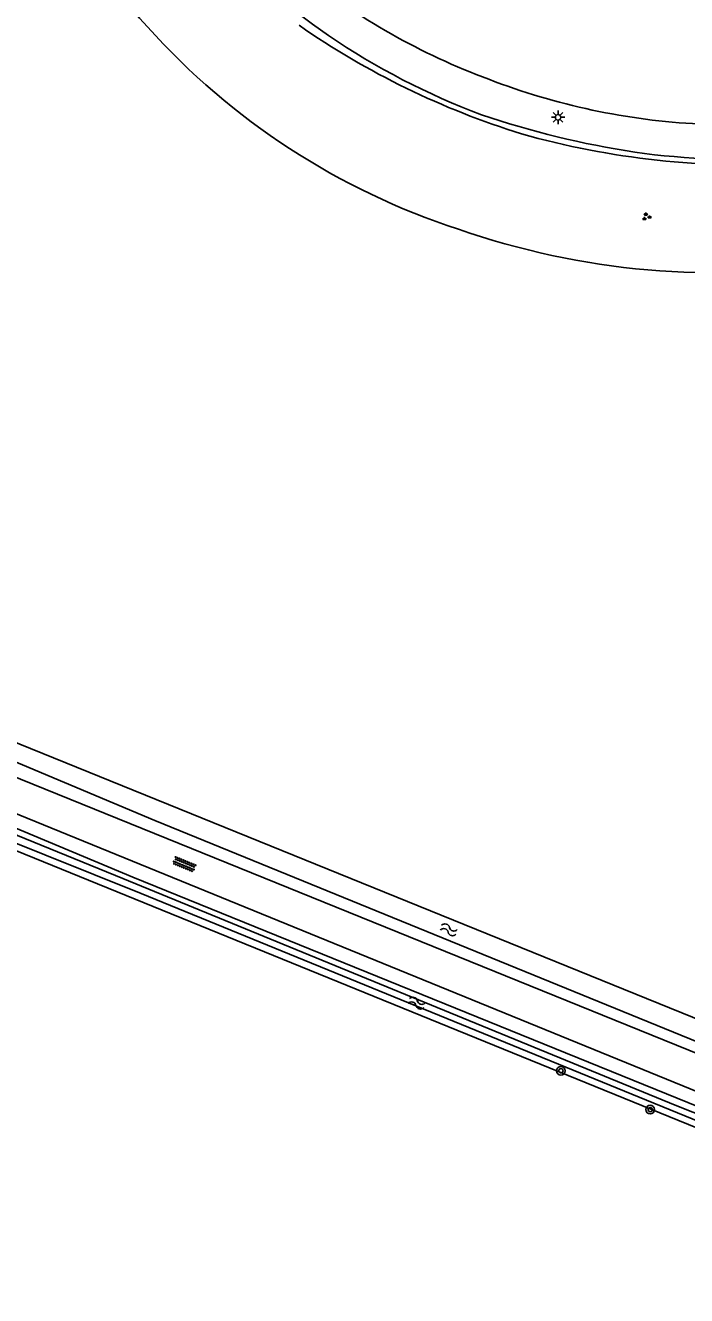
# Model space of a CAD drawing. Extents: x 136000 to 138005, y 398500 to 400500.
# Drawn here: x 136740.1 to 136801.2, y 398520.9 to 398638.4 of the extents above; entities that cross this region are included whole.
import ezdxf

# ---------------------------------------------------------------- set-up
doc = ezdxf.new("R2010")
doc.units = 0
for name, color, linetype in [('gg-knt-BGT kruinlijn', 7, 'Continuous'), ('gg-knt-bovenkant onderkant talud', 7, 'Continuous'), ('gg-knt-onverhard', 7, 'Continuous'), ('gg-knt-verharding', 7, 'Continuous'), ('gg-kntw-bovenkant insteek waterloop', 7, 'Continuous'), ('gg-kntw-waterlijn', 7, 'Continuous'), ('gt-knt-geleideconstructie', 7, 'Continuous'), ('gt-symb-boom', 7, 'Continuous'), ('gt-symb-groenvak', 7, 'Continuous'), ('gt-symb-lichtmast', 7, 'Continuous'), ('gt-symb-overige verharding', 7, 'Continuous'), ('gt-symb-watersymbool', 7, 'Continuous')]:
    doc.layers.add(name, color=color, linetype=linetype)

# ---------------------------------------------------------------- blocks, each defined once
blk = doc.blocks.new('gt0-BOOM')
at = {"layer": 'gt-symb-boom'}
for radius in [0.4, 0.2]:
    blk.add_circle((0, 0), radius, dxfattribs=at)
blk = doc.blocks.new('gt0-WA')
at = {"layer": 'gt-symb-watersymbool'}
for centre, start, end in [((-0.32, 0.02), 28.0725, 151.9275), ((0.43, 0.42), 208.0725, 331.9275), ((-0.32, -0.43), 28.0725, 151.9275), ((0.43, -0.03), 208.0725, 331.9275)]:
    blk.add_arc(centre, 0.425, start, end, dxfattribs=at)
blk = doc.blocks.new('gt0-OVH')
at = {"layer": 'gt-symb-overige verharding'}
for points in [[(-0.97, 0.3), (-0.97, 0.31), (-0.96, 0.32), (-0.97, 0.33), (-0.97, 0.34), (-0.98, 0.35), (-0.99, 0.35), (-1, 0.36), (-1.01, 0.35), (-1.02, 0.35), (-1.03, 0.34), (-1.03, 0.33), (-1.04, 0.32), (-1.03, 0.31), (-1.03, 0.3), (-1.02, 0.29), (-1.01, 0.29), (-1, 0.28), (-0.99, 0.29), (-0.98, 0.29)], [(-0.87, 0.11), (-0.87, 0.12), (-0.86, 0.13), (-0.87, 0.14), (-0.87, 0.15), (-0.88, 0.16), (-0.89, 0.16), (-0.9, 0.16), (-0.91, 0.16), (-0.92, 0.16), (-0.93, 0.15), (-0.93, 0.14), (-0.94, 0.13), (-0.93, 0.12), (-0.93, 0.11), (-0.92, 0.1), (-0.91, 0.09), (-0.9, 0.09), (-0.89, 0.09), (-0.88, 0.1)], [(-0.77, 0.3), (-0.77, 0.31), (-0.76, 0.32), (-0.77, 0.33), (-0.77, 0.34), (-0.78, 0.35), (-0.79, 0.35), (-0.8, 0.36), (-0.81, 0.35), (-0.82, 0.35), (-0.83, 0.34), (-0.83, 0.33), (-0.84, 0.32), (-0.83, 0.31), (-0.83, 0.3), (-0.82, 0.29), (-0.81, 0.29), (-0.8, 0.28), (-0.79, 0.29), (-0.78, 0.29)], [(-0.67, 0.11), (-0.67, 0.12), (-0.66, 0.13), (-0.67, 0.14), (-0.67, 0.15), (-0.68, 0.16), (-0.69, 0.16), (-0.7, 0.16), (-0.71, 0.16), (-0.72, 0.16), (-0.73, 0.15), (-0.73, 0.14), (-0.74, 0.13), (-0.73, 0.12), (-0.73, 0.11), (-0.72, 0.1), (-0.71, 0.09), (-0.7, 0.09), (-0.69, 0.09), (-0.68, 0.1)], [(-0.57, 0.3), (-0.57, 0.31), (-0.56, 0.32), (-0.57, 0.33), (-0.57, 0.34), (-0.58, 0.35), (-0.59, 0.35), (-0.6, 0.36), (-0.61, 0.35), (-0.62, 0.35), (-0.63, 0.34), (-0.63, 0.33), (-0.64, 0.32), (-0.63, 0.31), (-0.63, 0.3), (-0.62, 0.29), (-0.61, 0.29), (-0.6, 0.28), (-0.59, 0.29), (-0.58, 0.29)], [(-0.47, 0.11), (-0.47, 0.12), (-0.46, 0.13), (-0.47, 0.14), (-0.47, 0.15), (-0.48, 0.16), (-0.49, 0.16), (-0.5, 0.16), (-0.51, 0.16), (-0.52, 0.16), (-0.53, 0.15), (-0.53, 0.14), (-0.54, 0.13), (-0.53, 0.12), (-0.53, 0.11), (-0.52, 0.1), (-0.51, 0.09), (-0.5, 0.09), (-0.49, 0.09), (-0.48, 0.1)], [(-0.37, 0.3), (-0.37, 0.31), (-0.36, 0.32), (-0.37, 0.33), (-0.37, 0.34), (-0.38, 0.35), (-0.39, 0.35), (-0.4, 0.36), (-0.41, 0.35), (-0.42, 0.35), (-0.43, 0.34), (-0.43, 0.33), (-0.44, 0.32), (-0.43, 0.31), (-0.43, 0.3), (-0.42, 0.29), (-0.41, 0.29), (-0.4, 0.28), (-0.39, 0.29), (-0.38, 0.29)], [(-0.27, 0.11), (-0.27, 0.12), (-0.26, 0.13), (-0.27, 0.14), (-0.27, 0.15), (-0.28, 0.16), (-0.29, 0.16), (-0.3, 0.16), (-0.31, 0.16), (-0.32, 0.16), (-0.33, 0.15), (-0.33, 0.14), (-0.34, 0.13), (-0.33, 0.12), (-0.33, 0.11), (-0.32, 0.1), (-0.31, 0.09), (-0.3, 0.09), (-0.29, 0.09), (-0.28, 0.1)], [(-0.17, 0.3), (-0.17, 0.31), (-0.16, 0.32), (-0.17, 0.33), (-0.17, 0.34), (-0.18, 0.35), (-0.19, 0.35), (-0.2, 0.36), (-0.21, 0.35), (-0.22, 0.35), (-0.23, 0.34), (-0.23, 0.33), (-0.24, 0.32), (-0.23, 0.31), (-0.23, 0.3), (-0.22, 0.29), (-0.21, 0.29), (-0.2, 0.28), (-0.19, 0.29), (-0.18, 0.29)], [(-0.07, 0.11), (-0.07, 0.12), (-0.06, 0.13), (-0.07, 0.14), (-0.07, 0.15), (-0.08, 0.16), (-0.09, 0.16), (-0.1, 0.16), (-0.11, 0.16), (-0.12, 0.16), (-0.13, 0.15), (-0.13, 0.14), (-0.14, 0.13), (-0.13, 0.12), (-0.13, 0.11), (-0.12, 0.1), (-0.11, 0.09), (-0.1, 0.09), (-0.09, 0.09), (-0.08, 0.1)], [(0.03, 0.3), (0.03, 0.31), (0.04, 0.32), (0.03, 0.33), (0.03, 0.34), (0.02, 0.35), (0.01, 0.35), (0, 0.36), (-0.01, 0.35), (-0.02, 0.35), (-0.03, 0.34), (-0.03, 0.33), (-0.04, 0.32), (-0.03, 0.31), (-0.03, 0.3), (-0.02, 0.29), (-0.01, 0.29), (0, 0.28), (0.01, 0.29), (0.02, 0.29)], [(0.13, 0.11), (0.13, 0.12), (0.14, 0.13), (0.13, 0.14), (0.13, 0.15), (0.12, 0.16), (0.11, 0.16), (0.1, 0.16), (0.09, 0.16), (0.08, 0.16), (0.07, 0.15), (0.07, 0.14), (0.06, 0.13), (0.07, 0.12), (0.07, 0.11), (0.08, 0.1), (0.09, 0.09), (0.1, 0.09), (0.11, 0.09), (0.12, 0.1)], [(0.23, 0.3), (0.23, 0.31), (0.24, 0.32), (0.23, 0.33), (0.23, 0.34), (0.22, 0.35), (0.21, 0.35), (0.2, 0.36), (0.19, 0.35), (0.18, 0.35), (0.17, 0.34), (0.17, 0.33), (0.16, 0.32), (0.17, 0.31), (0.17, 0.3), (0.18, 0.29), (0.19, 0.29), (0.2, 0.28), (0.21, 0.29), (0.22, 0.29)], [(0.33, 0.11), (0.33, 0.12), (0.34, 0.13), (0.33, 0.14), (0.33, 0.15), (0.32, 0.16), (0.31, 0.16), (0.3, 0.16), (0.29, 0.16), (0.28, 0.16), (0.27, 0.15), (0.27, 0.14), (0.26, 0.13), (0.27, 0.12), (0.27, 0.11), (0.28, 0.1), (0.29, 0.09), (0.3, 0.09), (0.31, 0.09), (0.32, 0.1)], [(0.43, 0.3), (0.43, 0.31), (0.44, 0.32), (0.43, 0.33), (0.43, 0.34), (0.42, 0.35), (0.41, 0.35), (0.4, 0.36), (0.39, 0.35), (0.38, 0.35), (0.37, 0.34), (0.37, 0.33), (0.36, 0.32), (0.37, 0.31), (0.37, 0.3), (0.38, 0.29), (0.39, 0.29), (0.4, 0.28), (0.41, 0.29), (0.42, 0.29)], [(0.53, 0.11), (0.53, 0.12), (0.54, 0.13), (0.53, 0.14), (0.53, 0.15), (0.52, 0.16), (0.51, 0.16), (0.5, 0.16), (0.49, 0.16), (0.48, 0.16), (0.47, 0.15), (0.47, 0.14), (0.46, 0.13), (0.47, 0.12), (0.47, 0.11), (0.48, 0.1), (0.49, 0.09), (0.5, 0.09), (0.51, 0.09), (0.52, 0.1)], [(0.63, 0.3), (0.63, 0.31), (0.64, 0.32), (0.63, 0.33), (0.63, 0.34), (0.62, 0.35), (0.61, 0.35), (0.6, 0.36), (0.59, 0.35), (0.58, 0.35), (0.57, 0.34), (0.57, 0.33), (0.56, 0.32), (0.57, 0.31), (0.57, 0.3), (0.58, 0.29), (0.59, 0.29), (0.6, 0.28), (0.61, 0.29), (0.62, 0.29)], [(0.73, 0.11), (0.73, 0.12), (0.74, 0.13), (0.73, 0.14), (0.73, 0.15), (0.72, 0.16), (0.71, 0.16), (0.7, 0.16), (0.69, 0.16), (0.68, 0.16), (0.67, 0.15), (0.67, 0.14), (0.66, 0.13), (0.67, 0.12), (0.67, 0.11), (0.68, 0.1), (0.69, 0.09), (0.7, 0.09), (0.71, 0.09), (0.72, 0.1)], [(0.83, 0.3), (0.83, 0.31), (0.84, 0.32), (0.83, 0.33), (0.83, 0.34), (0.82, 0.35), (0.81, 0.35), (0.8, 0.36), (0.79, 0.35), (0.78, 0.35), (0.77, 0.34), (0.77, 0.33), (0.76, 0.32), (0.77, 0.31), (0.77, 0.3), (0.78, 0.29), (0.79, 0.29), (0.8, 0.28), (0.81, 0.29), (0.82, 0.29)], [(0.93, 0.11), (0.93, 0.12), (0.94, 0.13), (0.93, 0.14), (0.93, 0.15), (0.92, 0.16), (0.91, 0.16), (0.9, 0.16), (0.89, 0.16), (0.88, 0.16), (0.87, 0.15), (0.87, 0.14), (0.86, 0.13), (0.87, 0.12), (0.87, 0.11), (0.88, 0.1), (0.89, 0.09), (0.9, 0.09), (0.91, 0.09), (0.92, 0.1)], [(1.03, 0.3), (1.03, 0.31), (1.04, 0.32), (1.03, 0.33), (1.03, 0.34), (1.02, 0.35), (1.01, 0.35), (1, 0.36), (0.99, 0.35), (0.98, 0.35), (0.97, 0.34), (0.97, 0.33), (0.96, 0.32), (0.97, 0.31), (0.97, 0.3), (0.98, 0.29), (0.99, 0.29), (1, 0.28), (1.01, 0.29), (1.02, 0.29)], [(-0.97, -0.14), (-0.97, -0.13), (-0.96, -0.12), (-0.97, -0.11), (-0.97, -0.1), (-0.98, -0.09), (-0.99, -0.09), (-1, -0.08), (-1.01, -0.09), (-1.02, -0.09), (-1.03, -0.1), (-1.03, -0.11), (-1.04, -0.12), (-1.03, -0.13), (-1.03, -0.14), (-1.02, -0.15), (-1.01, -0.15), (-1, -0.16), (-0.99, -0.15), (-0.98, -0.15)], [(-0.87, -0.33), (-0.87, -0.32), (-0.86, -0.31), (-0.87, -0.3), (-0.87, -0.29), (-0.88, -0.28), (-0.89, -0.28), (-0.9, -0.28), (-0.91, -0.28), (-0.92, -0.28), (-0.93, -0.29), (-0.93, -0.3), (-0.94, -0.31), (-0.93, -0.32), (-0.93, -0.33), (-0.92, -0.34), (-0.91, -0.35), (-0.9, -0.35), (-0.89, -0.35), (-0.88, -0.34)], [(-0.77, -0.14), (-0.77, -0.13), (-0.76, -0.12), (-0.77, -0.11), (-0.77, -0.1), (-0.78, -0.09), (-0.79, -0.09), (-0.8, -0.08), (-0.81, -0.09), (-0.82, -0.09), (-0.83, -0.1), (-0.83, -0.11), (-0.84, -0.12), (-0.83, -0.13), (-0.83, -0.14), (-0.82, -0.15), (-0.81, -0.15), (-0.8, -0.16), (-0.79, -0.15), (-0.78, -0.15)], [(-0.67, -0.33), (-0.67, -0.32), (-0.66, -0.31), (-0.67, -0.3), (-0.67, -0.29), (-0.68, -0.28), (-0.69, -0.28), (-0.7, -0.28), (-0.71, -0.28), (-0.72, -0.28), (-0.73, -0.29), (-0.73, -0.3), (-0.74, -0.31), (-0.73, -0.32), (-0.73, -0.33), (-0.72, -0.34), (-0.71, -0.35), (-0.7, -0.35), (-0.69, -0.35), (-0.68, -0.34)], [(-0.57, -0.14), (-0.57, -0.13), (-0.56, -0.12), (-0.57, -0.11), (-0.57, -0.1), (-0.58, -0.09), (-0.59, -0.09), (-0.6, -0.08), (-0.61, -0.09), (-0.62, -0.09), (-0.63, -0.1), (-0.63, -0.11), (-0.64, -0.12), (-0.63, -0.13), (-0.63, -0.14), (-0.62, -0.15), (-0.61, -0.15), (-0.6, -0.16), (-0.59, -0.15), (-0.58, -0.15)], [(-0.47, -0.33), (-0.47, -0.32), (-0.46, -0.31), (-0.47, -0.3), (-0.47, -0.29), (-0.48, -0.28), (-0.49, -0.28), (-0.5, -0.28), (-0.51, -0.28), (-0.52, -0.28), (-0.53, -0.29), (-0.53, -0.3), (-0.54, -0.31), (-0.53, -0.32), (-0.53, -0.33), (-0.52, -0.34), (-0.51, -0.35), (-0.5, -0.35), (-0.49, -0.35), (-0.48, -0.34)], [(-0.37, -0.14), (-0.37, -0.13), (-0.36, -0.12), (-0.37, -0.11), (-0.37, -0.1), (-0.38, -0.09), (-0.39, -0.09), (-0.4, -0.08), (-0.41, -0.09), (-0.42, -0.09), (-0.43, -0.1), (-0.43, -0.11), (-0.44, -0.12), (-0.43, -0.13), (-0.43, -0.14), (-0.42, -0.15), (-0.41, -0.15), (-0.4, -0.16), (-0.39, -0.15), (-0.38, -0.15)], [(-0.27, -0.33), (-0.27, -0.32), (-0.26, -0.31), (-0.27, -0.3), (-0.27, -0.29), (-0.28, -0.28), (-0.29, -0.28), (-0.3, -0.28), (-0.31, -0.28), (-0.32, -0.28), (-0.33, -0.29), (-0.33, -0.3), (-0.34, -0.31), (-0.33, -0.32), (-0.33, -0.33), (-0.32, -0.34), (-0.31, -0.35), (-0.3, -0.35), (-0.29, -0.35), (-0.28, -0.34)], [(-0.17, -0.14), (-0.17, -0.13), (-0.16, -0.12), (-0.17, -0.11), (-0.17, -0.1), (-0.18, -0.09), (-0.19, -0.09), (-0.2, -0.08), (-0.21, -0.09), (-0.22, -0.09), (-0.23, -0.1), (-0.23, -0.11), (-0.24, -0.12), (-0.23, -0.13), (-0.23, -0.14), (-0.22, -0.15), (-0.21, -0.15), (-0.2, -0.16), (-0.19, -0.15), (-0.18, -0.15)], [(-0.07, -0.33), (-0.07, -0.32), (-0.06, -0.31), (-0.07, -0.3), (-0.07, -0.29), (-0.08, -0.28), (-0.09, -0.28), (-0.1, -0.28), (-0.11, -0.28), (-0.12, -0.28), (-0.13, -0.29), (-0.13, -0.3), (-0.14, -0.31), (-0.13, -0.32), (-0.13, -0.33), (-0.12, -0.34), (-0.11, -0.35), (-0.1, -0.35), (-0.09, -0.35), (-0.08, -0.34)], [(0.03, -0.14), (0.03, -0.13), (0.04, -0.12), (0.03, -0.11), (0.03, -0.1), (0.02, -0.09), (0.01, -0.09), (0, -0.08), (-0.01, -0.09), (-0.02, -0.09), (-0.03, -0.1), (-0.03, -0.11), (-0.04, -0.12), (-0.03, -0.13), (-0.03, -0.14), (-0.02, -0.15), (-0.01, -0.15), (0, -0.16), (0.01, -0.15), (0.02, -0.15)], [(0.13, -0.33), (0.13, -0.32), (0.14, -0.31), (0.13, -0.3), (0.13, -0.29), (0.12, -0.28), (0.11, -0.28), (0.1, -0.28), (0.09, -0.28), (0.08, -0.28), (0.07, -0.29), (0.07, -0.3), (0.06, -0.31), (0.07, -0.32), (0.07, -0.33), (0.08, -0.34), (0.09, -0.35), (0.1, -0.35), (0.11, -0.35), (0.12, -0.34)], [(0.23, -0.14), (0.23, -0.13), (0.24, -0.12), (0.23, -0.11), (0.23, -0.1), (0.22, -0.09), (0.21, -0.09), (0.2, -0.08), (0.19, -0.09), (0.18, -0.09), (0.17, -0.1), (0.17, -0.11), (0.16, -0.12), (0.17, -0.13), (0.17, -0.14), (0.18, -0.15), (0.19, -0.15), (0.2, -0.16), (0.21, -0.15), (0.22, -0.15)], [(0.33, -0.33), (0.33, -0.32), (0.34, -0.31), (0.33, -0.3), (0.33, -0.29), (0.32, -0.28), (0.31, -0.28), (0.3, -0.28), (0.29, -0.28), (0.28, -0.28), (0.27, -0.29), (0.27, -0.3), (0.26, -0.31), (0.27, -0.32), (0.27, -0.33), (0.28, -0.34), (0.29, -0.35), (0.3, -0.35), (0.31, -0.35), (0.32, -0.34)], [(0.43, -0.14), (0.43, -0.13), (0.44, -0.12), (0.43, -0.11), (0.43, -0.1), (0.42, -0.09), (0.41, -0.09), (0.4, -0.08), (0.39, -0.09), (0.38, -0.09), (0.37, -0.1), (0.37, -0.11), (0.36, -0.12), (0.37, -0.13), (0.37, -0.14), (0.38, -0.15), (0.39, -0.15), (0.4, -0.16), (0.41, -0.15), (0.42, -0.15)], [(0.53, -0.33), (0.53, -0.32), (0.54, -0.31), (0.53, -0.3), (0.53, -0.29), (0.52, -0.28), (0.51, -0.28), (0.5, -0.28), (0.49, -0.28), (0.48, -0.28), (0.47, -0.29), (0.47, -0.3), (0.46, -0.31), (0.47, -0.32), (0.47, -0.33), (0.48, -0.34), (0.49, -0.35), (0.5, -0.35), (0.51, -0.35), (0.52, -0.34)], [(0.63, -0.14), (0.63, -0.13), (0.64, -0.12), (0.63, -0.11), (0.63, -0.1), (0.62, -0.09), (0.61, -0.09), (0.6, -0.08), (0.59, -0.09), (0.58, -0.09), (0.57, -0.1), (0.57, -0.11), (0.56, -0.12), (0.57, -0.13), (0.57, -0.14), (0.58, -0.15), (0.59, -0.15), (0.6, -0.16), (0.61, -0.15), (0.62, -0.15)], [(0.73, -0.33), (0.73, -0.32), (0.74, -0.31), (0.73, -0.3), (0.73, -0.29), (0.72, -0.28), (0.71, -0.28), (0.7, -0.28), (0.69, -0.28), (0.68, -0.28), (0.67, -0.29), (0.67, -0.3), (0.66, -0.31), (0.67, -0.32), (0.67, -0.33), (0.68, -0.34), (0.69, -0.35), (0.7, -0.35), (0.71, -0.35), (0.72, -0.34)], [(0.83, -0.14), (0.83, -0.13), (0.84, -0.12), (0.83, -0.11), (0.83, -0.1), (0.82, -0.09), (0.81, -0.09), (0.8, -0.08), (0.79, -0.09), (0.78, -0.09), (0.77, -0.1), (0.77, -0.11), (0.76, -0.12), (0.77, -0.13), (0.77, -0.14), (0.78, -0.15), (0.79, -0.15), (0.8, -0.16), (0.81, -0.15), (0.82, -0.15)], [(0.93, -0.33), (0.93, -0.32), (0.94, -0.31), (0.93, -0.3), (0.93, -0.29), (0.92, -0.28), (0.91, -0.28), (0.9, -0.28), (0.89, -0.28), (0.88, -0.28), (0.87, -0.29), (0.87, -0.3), (0.86, -0.31), (0.87, -0.32), (0.87, -0.33), (0.88, -0.34), (0.89, -0.35), (0.9, -0.35), (0.91, -0.35), (0.92, -0.34)], [(1.03, -0.14), (1.03, -0.13), (1.04, -0.12), (1.03, -0.11), (1.03, -0.1), (1.02, -0.09), (1.01, -0.09), (1, -0.08), (0.99, -0.09), (0.98, -0.09), (0.97, -0.1), (0.97, -0.11), (0.96, -0.12), (0.97, -0.13), (0.97, -0.14), (0.98, -0.15), (0.99, -0.15), (1, -0.16), (1.01, -0.15), (1.02, -0.15)]]:
    blk.add_lwpolyline(points, close=True, dxfattribs=at)
blk = doc.blocks.new('gt0-GRVAK')
at = {"layer": 'gt-symb-groenvak'}
for p, q in [((-0.11, 0.19), (-0.23, 0.24)), ((-0.18, 0.15), (0.09, 0.15)), ((-0.09, 0.21), (-0.16, 0.32)), ((-0.05, 0.21), (-0.05, 0.39)), ((0, 0.21), (0.06, 0.32)), ((0.01, 0.19), (0.13, 0.24)), ((0.26, -0.05), (0.2, 0.06)), ((0.3, -0.05), (0.3, 0.13)), ((0.35, -0.05), (0.41, 0.06)), ((-0.24, -0.23), (-0.36, -0.18)), ((-0.32, -0.26), (-0.05, -0.26)), ((-0.23, -0.21), (-0.29, -0.1)), ((-0.18, -0.2), (-0.18, -0.02)), ((-0.14, -0.21), (-0.07, -0.1)), ((-0.12, -0.23), (0, -0.18)), ((0.24, -0.07), (0.12, -0.02)), ((0.17, -0.11), (0.44, -0.11)), ((0.37, -0.07), (0.49, -0.02))]:
    blk.add_line(p, q, dxfattribs=at)
blk = doc.blocks.new('gt0-LMAST')
at = {"layer": 'gt-symb-lichtmast'}
for p, q in [((-0.18, 0.17), (-0.45, 0.44)), ((-0.01, 0.25), (-0.01, 0.62)), ((0.17, 0.17), (0.44, 0.44)), ((-0.26, 0), (-0.63, 0)), ((-0.18, -0.18), (-0.45, -0.45)), ((-0.01, -0.25), (-0.01, -0.63)), ((0.44, -0.45), (0.17, -0.18)), ((0.24, 0), (0.62, 0))]:
    blk.add_line(p, q, dxfattribs=at)
blk.add_circle((-0.01, 0), 0.25, dxfattribs=at)

msp = doc.modelspace()

# ---------------------------------------------------------------- linework, layer by layer
at = {"layer": 'gg-knt-BGT kruinlijn'}
for centre, radius, start, end in [((136808.04, 398699.72), 74.72, 235.1937, 252.8304), ((136806.84, 398702.23), 76.79, 254.2351, 273.3157)]:
    msp.add_arc(centre, radius, start, end, dxfattribs=at)
at = {"layer": 'gg-knt-bovenkant onderkant talud'}
for centre, radius, start, end in [((136802.05, 398684.87), 68.88, 193.5734, 222.6272), ((136800.56, 398682.4), 66.12, 221.9293, 252.0024), ((136804.01, 398687.96), 72.49, 250.7692, 279.1531)]:
    msp.add_arc(centre, radius, start, end, dxfattribs=at)
at = {"layer": 'gg-knt-onverhard'}
for points in [[(136723.42, 398575.58), (136727.48, 398573.82), (136732.89, 398571.35), (136844.04, 398526.3)], [(136844.26, 398522.58), (136726.76, 398570.52), (136722.81, 398572.26)]]:
    msp.add_lwpolyline(points, dxfattribs=at)
at = {"layer": 'gg-knt-verharding'}
for centre, radius, start, end in [((136804.21, 398691.09), 61.5, 231.1526, 249.7775), ((136805.45, 398691.41), 62.24, 248.8119, 267.2097)]:
    msp.add_arc(centre, radius, start, end, dxfattribs=at)
at = {"layer": 'gg-kntw-bovenkant insteek waterloop'}
for p, q in [((136843.92, 398529.52), (136724.1, 398578.15)), ((136840.23, 398520.87), (136721.81, 398569.11))]:
    msp.add_line(p, q, dxfattribs=at)
for points in [[(136723.64, 398576.74), (136752.03, 398564.8), (136843.35, 398527.57), (136843.77, 398529.01)], [(136722.59, 398571.05), (136749.99, 398559.58), (136818.91, 398531.6), (136840.93, 398522.45), (136840.23, 398520.87)]]:
    msp.add_lwpolyline(points, dxfattribs=at)
at = {"layer": 'gg-kntw-waterlijn'}
msp.add_lwpolyline([(136720.15, 398571.33), (136725.71, 398568.99), (136749.09, 398559.44), (136800.18, 398538.49), (136816.22, 398532.12), (136839.22, 398522.66), (136838.98, 398522.05), (136814.82, 398531.89), (136750.78, 398558.05), (136719.62, 398570.55), (136717.06, 398571.85), (136717.46, 398572.25), (136720.15, 398571.33)], dxfattribs=at)
at = {"layer": 'gt-knt-geleideconstructie'}
for centre, radius, start, end in [((136808.36, 398695.53), 70.68, 223.395, 235.2947), ((136806.3, 398693.85), 68.14, 235.9123, 249.3394), ((136809.38, 398710.35), 84.71, 251.3269, 261.219), ((136805.69, 398691.41), 65.43, 261.8809, 274.7196)]:
    msp.add_arc(centre, radius, start, end, dxfattribs=at)

# ---------------------------------------------------------------- block references
at = {"layer": 'gt-symb-boom'}
for p in [(136789.62, 398541.66), (136797.88, 398538.07)]:
    msp.add_blockref('gt0-BOOM', p, dxfattribs=at)
at = {"layer": 'gt-symb-groenvak'}
msp.add_blockref('gt0-GRVAK', (136797.52, 398620.66), dxfattribs=at)
at = {"layer": 'gt-symb-lichtmast'}
msp.add_blockref('gt0-LMAST', (136789.36, 398629.86), dxfattribs=at)
at = {"layer": 'gt-symb-overige verharding', "rotation": -22.205643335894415}
msp.add_blockref('gt0-OVH', (136754.77, 398560.76), dxfattribs=at)
at = {"layer": 'gt-symb-watersymbool'}
for p, rotation in [((136779.19, 398554.72), -15.481185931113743), ((136776.21, 398547.94), -15.481185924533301)]:
    msp.add_blockref('gt0-WA', p, dxfattribs=dict(at, rotation=rotation))

doc.saveas('drawing.dxf')
